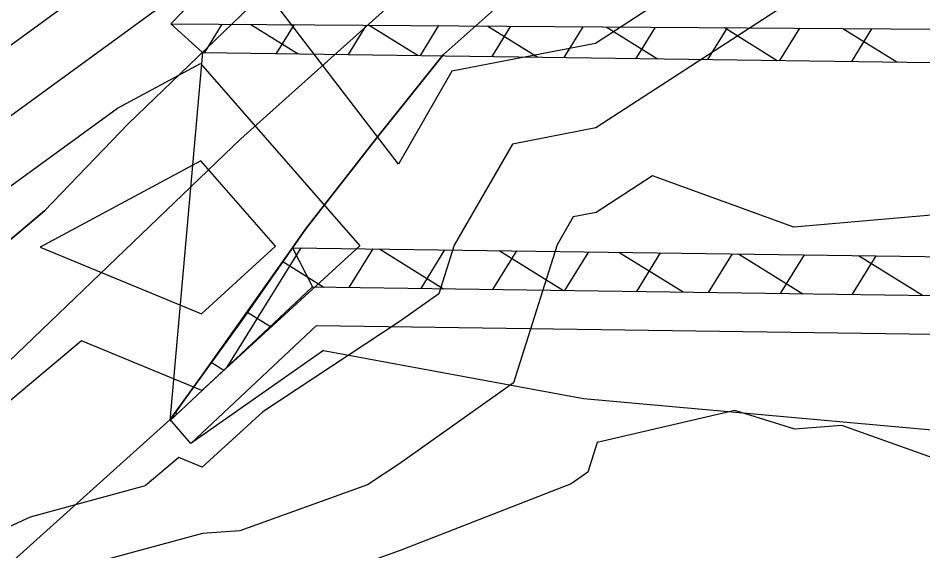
# Model space of a CAD drawing. Extents: x 42655 to 43811, y -141820 to -141156.
# Drawn here: x 43393.3 to 43416.61, y -141358.43 to -141344.7 of the extents above; entities that cross this region are included whole.
import ezdxf

# ---------------------------------------------------------------- set-up
doc = ezdxf.new("R2010")
doc.units = 0
for name, color, linetype in [('D-STR', 7, 'Continuous'), ('ZE_HICN', 7, 'Continuous'), ('ZE_LWCN', 7, 'Continuous'), ('地形', 7, 'Continuous'), ('現況水路ﾊｯﾁ', 7, 'Continuous')]:
    doc.layers.add(name, color=color, linetype=linetype)

msp = doc.modelspace()

# ---------------------------------------------------------------- linework, layer by layer
at = {"layer": 'D-STR'}
for p, q in [((43397.238, -141344.847), (43398.004, -141344.053)), ((43398.048, -141345.583), (43397.238, -141344.847)), ((43398.55, -141344.856), (43398.1, -141345.584)), ((43399.298, -141344.861), (43400.518, -141345.617)), ((43400.41, -141344.869), (43399.951, -141345.609)), ((43402.269, -141344.882), (43401.803, -141345.635)), ((43402.347, -141344.883), (43403.602, -141345.66)), ((43404.128, -141344.895), (43403.654, -141345.661)), ((43405.396, -141344.904), (43406.686, -141345.703)), ((43405.987, -141344.908), (43405.505, -141345.686)), ((43407.847, -141344.921), (43407.357, -141345.712)), ((43408.445, -141344.925), (43409.77, -141345.746)), ((43409.706, -141344.934), (43409.208, -141345.738)), ((43411.565, -141344.947), (43411.06, -141345.764)), ((43411.495, -141344.946), (43412.854, -141345.789)), ((43413.425, -141344.96), (43412.911, -141345.789)), ((43414.544, -141344.968), (43415.938, -141345.831)), ((43415.284, -141344.973), (43414.762, -141345.815)), ((43398.048, -141345.583), (43397.208, -141355.072)), ((43397.208, -141355.072), (43400.369, -141350.615)), ((43400.584, -141350.618), (43398.681, -141353.689)), ((43400.369, -141350.615), (43400.882, -141351.624)), ((43402.435, -141350.643), (43401.82, -141351.637)), ((43402.607, -141350.646), (43404.262, -141351.671)), ((43404.287, -141350.669), (43403.671, -141351.663)), ((43406.138, -141350.695), (43405.523, -141351.688)), ((43405.691, -141350.689), (43407.346, -141351.714)), ((43407.989, -141350.721), (43407.374, -141351.714)), ((43408.775, -141350.731), (43410.429, -141351.756)), ((43409.841, -141350.746), (43409.226, -141351.739)), ((43411.692, -141350.772), (43411.077, -141351.765)), ((43411.859, -141350.774), (43413.513, -141351.799)), ((43413.544, -141350.798), (43412.929, -141351.791)), ((43415.395, -141350.823), (43414.78, -141351.816)), ((43414.943, -141350.817), (43416.597, -141351.841)), ((43400.117, -141350.971), (43401.179, -141351.629)), ((43400.882, -141351.624), (43397.208, -141355.072)), ((43399.197, -141352.268), (43399.799, -141352.641)), ((43400.987, -141352.623), (43397.755, -141355.655)), ((43401.164, -141353.26), (43397.755, -141355.655)), ((43401.164, -141353.26), (43407.862, -141354.5)), ((43398.276, -141353.565), (43398.6, -141353.766)), ((43397.755, -141355.655), (43397.221, -141355.039)), ((43397.356, -141354.863), (43397.401, -141354.89))]:
    msp.add_line(p, q, dxfattribs=at)
for points in [[(43397.238, -141344.847), (43428.129, -141345.063), (43439.542, -141346.405), (43448.056, -141346.951)], [(43398.048, -141345.583), (43428.089, -141346), (43439.496, -141347.404), (43448.011, -141347.95)], [(43400.369, -141350.615), (43427.924, -141350.997), (43439.331, -141352.401), (43447.846, -141352.947)], [(43400.882, -141351.624), (43427.891, -141351.997), (43439.298, -141353.401), (43447.813, -141353.946)], [(43400.987, -141352.623), (43427.858, -141352.996), (43439.265, -141354.4), (43447.78, -141354.946)], [(43407.862, -141354.5), (43427.639, -141356.274), (43439.087, -141356.42), (43447.64, -141356.114)]]:
    msp.add_lwpolyline(points, dxfattribs=at)
at = {"layer": 'ZE_HICN'}
msp.add_lwpolyline([(43398.026, -141352.321), (43399.932, -141350.574), (43398.008, -141348.378), (43393.872, -141350.602), (43398.026, -141352.321)], dxfattribs=at)
at = {"layer": 'ZE_LWCN'}
for points in [[(43387.9, -141362.822), (43383.733, -141356.813), (43385.162, -141353.544), (43387.854, -141353.12), (43389.853, -141350.621), (43390.46, -141347.644), (43392.906, -141345.547), (43394.43, -141344.437), (43397.971, -141340.712), (43399.216, -141339.764), (43400.339, -141338.247), (43403.031, -141334.57), (43403.992, -141333.238), (43405.616, -141332.059), (43408.1, -141330.665), (43408.999, -141330.956), (43412.559, -141332.026), (43413.197, -141332.386), (43417.396, -141333.083)], [(43403.096, -141348.459), (43399.996, -141344.411), (43401.888, -141342.97), (43403.063, -141341.383), (43405.367, -141338.223), (43406.657, -141336.435), (43408.122, -141335.371), (43411.876, -141338.192), (43410.766, -141341.364), (43409.691, -141344.365), (43408.17, -141345.352), (43404.47, -141346.067), (43403.096, -141348.459)], [(43413.083, -141344.349), (43408.18, -141347.53), (43406.035, -141347.944), (43404.537, -141350.552), (43404.141, -141351.8), (43403.115, -141352.528), (43399.604, -141354.842), (43398.045, -141356.271), (43397.445, -141356.023), (43396.576, -141356.752), (43393.613, -141357.553), (43392.964, -141357.861)], [(43392.915, -141347.354), (43396.936, -141344.425)], [(43386.798, -141356.799), (43387.169, -141355.951), (43387.867, -141355.841), (43392.051, -141350.611), (43392.224, -141349.76), (43392.923, -141349.161), (43395.863, -141347.02), (43397.996, -141345.873), (43402.106, -141350.564), (43398.036, -141354.296), (43394.937, -141353.014), (43392.949, -141354.681), (43391.08, -141356.778), (43387.879, -141358.356), (43386.798, -141356.799)], [(43417.713, -141349.698), (43413.28, -141350.088), (43409.64, -141348.767), (43408.19, -141349.707), (43407.6, -141349.821), (43407.187, -141350.54), (43406.058, -141354.099), (43403.133, -141356.174), (43402.297, -141356.725), (43399.017, -141357.909), (43398.053, -141357.981), (43394.72, -141358.882)], [(43418.399, -141356.578), (43414.52, -141355.195), (43413.305, -141355.287), (43411.759, -141354.811), (43408.218, -141355.629), (43407.974, -141356.398), (43407.548, -141356.701), (43403.143, -141358.411), (43400.293, -141359.44)]]:
    msp.add_lwpolyline(points, dxfattribs=at)
at = {"layer": '地形'}
for points in [[(43420.559, -141333.955), (43416.507, -141334.688), (43409.711, -141336.155), (43406.999, -141337.59), (43403.969, -141339.885), (43396.142, -141347.417), (43393.979, -141349.669), (43390.824, -141352.326), (43385.01, -141356.695), (43381.25, -141360.597), (43377.94, -141364.096), (43375.712, -141366.831), (43374.566, -141369.503), (43371.518, -141375.448), (43367.705, -141378.132)], [(43420.429, -141335.881), (43409.299, -141338.603), (43399.039, -141347.812), (43378.74, -141367.293), (43374.791, -141375.89), (43374.096, -141380.871), (43358.967, -141381.913), (43351.528, -141376.003), (43341.442, -141361.466), (43336.973, -141354.717), (43330.382, -141343.203), (43320.416, -141343.042), (43306.981, -141343.562)], [(43365.816, -141384.557), (43371.007, -141384.046), (43373.48, -141383.978), (43377.671, -141383.154), (43379.113, -141380.546), (43378.014, -141374.986), (43379.67, -141370.33), (43382.279, -141366.72), (43385.49, -141364.163), (43388.46, -141361.966), (43392.84, -141358.986), (43397.221, -141355.039), (43399.085, -141352.463), (43400.703, -141350.134), (43402.568, -141347.75), (43404.25, -141345.648), (43406.494, -141343.647), (43409.29, -141341.474), (43411.879, -141339.99), (43416.471, -141339.059), (43419.923, -141338.403)]]:
    msp.add_lwpolyline(points, dxfattribs=at)
at = {"layer": '現況水路ﾊｯﾁ'}
for points in [[(43367.705, -141378.132), (43371.518, -141375.448), (43374.566, -141369.503), (43375.712, -141366.831), (43377.94, -141364.096), (43381.25, -141360.597), (43385.01, -141356.695), (43390.824, -141352.326), (43393.979, -141349.669), (43396.142, -141347.417), (43403.969, -141339.885), (43406.999, -141337.59), (43409.711, -141336.155), (43416.507, -141334.688), (43420.559, -141333.955)], [(43419.923, -141338.403), (43416.471, -141339.059), (43411.879, -141339.99), (43409.29, -141341.474), (43406.494, -141343.647), (43404.25, -141345.648), (43402.568, -141347.75), (43400.703, -141350.134), (43399.085, -141352.463), (43397.221, -141355.039), (43392.84, -141358.986), (43388.46, -141361.966), (43385.49, -141364.163), (43382.279, -141366.72), (43379.67, -141370.33), (43378.014, -141374.986), (43379.113, -141380.546), (43377.671, -141383.154), (43373.48, -141383.978), (43371.007, -141384.046), (43365.816, -141384.557)]]:
    msp.add_lwpolyline(points, dxfattribs=at)

doc.saveas('drawing.dxf')
